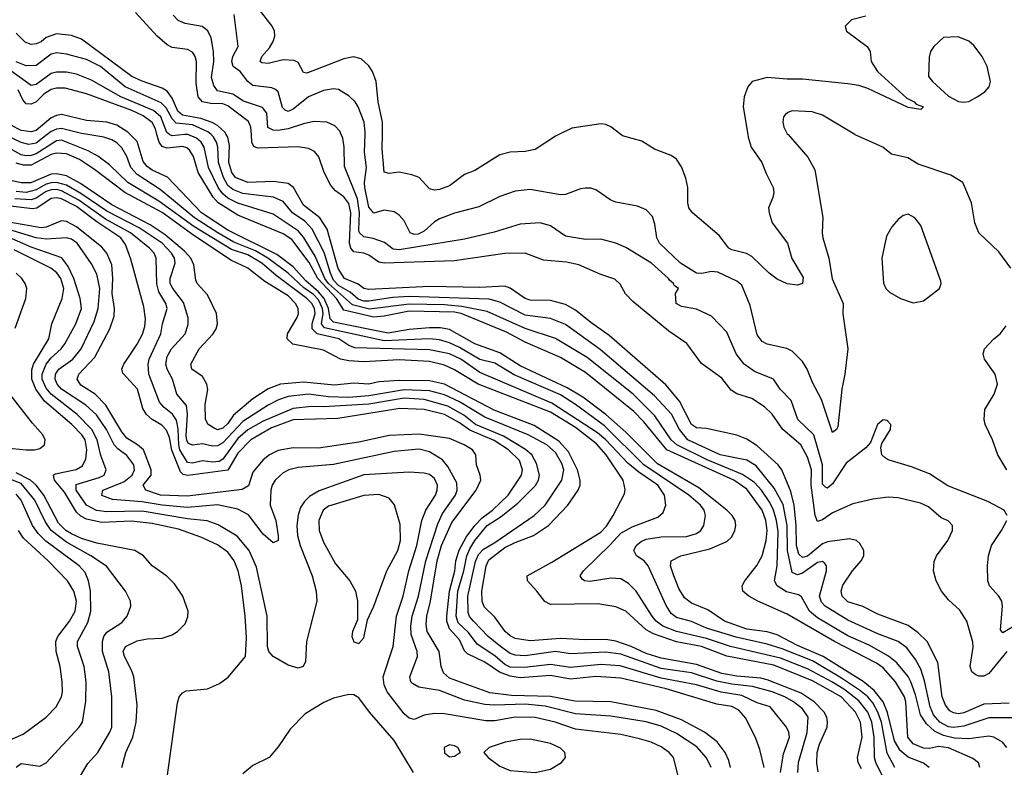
# Model space of a CAD drawing. Header units: inches. Extents: x 884549 to 1028252, y 526810 to 653624.
# Tile 499 of 656: x 954185 to 958091, y 587491 to 590456. Entities that reach past the tile are written whole.
import ezdxf

# ---------------------------------------------------------------- set-up
doc = ezdxf.new("R2010")
doc.units = ezdxf.units.IN
doc.header["$MEASUREMENT"] = 0
doc.layers.add('A9558', color=7, linetype='Continuous')
doc.layers.add('A9559', color=7, linetype='Continuous')

msp = doc.modelspace()

# ---------------------------------------------------------------- linework, layer by layer
at = {"layer": 'A9558', "color": 5}
for points, elevation in [([(954294, 590000), (954250, 589965.9), (954221.2, 589961.2), (954190, 589968.2), (954130, 589998.4), (954128.6, 590000)], 2440), ([(957656.2, 587490), (957626.5, 587546.5), (957604.1, 587670), (957589.8, 587709.8), (957570, 587746.1), (957550.1, 587770.1), (957516.1, 587796.1), (957444.7, 587844.7), (957330, 587912.5), (957210, 587960.2), (957150, 587978.9), (957027.4, 588007.4), (956910, 588043.1), (956850, 588069.6), (956790, 588084.5), (956770, 588101), (956750, 588133), (956677.5, 588290), (956662.4, 588310), (956631.6, 588330), (956621.5, 588350), (956630.5, 588370), (956650, 588386.9), (956670, 588396.2), (956730, 588404.8), (956830, 588405.9), (956870, 588417.7), (956886.5, 588430), (956898.9, 588450), (956905.9, 588490), (956900.1, 588510), (956885.2, 588530), (956839.3, 588570), (956660.9, 588690), (956504.4, 588844.4), (956389.6, 588929.6), (956330, 588967.4), (956146.9, 589046.9), (956070, 589093.8), (956010, 589107.9), (955930, 589156.2), (955890, 589174.2), (955850, 589185.8), (955810.6, 589190.6), (955630, 589182.8), (955393.6, 589233.6), (955381.7, 589250), (955388.3, 589290), (955385.9, 589310), (955370, 589345), (955350, 589366), (955312.3, 589392.3), (955250, 589451), (955168.7, 589510), (955119.6, 589539.6), (955034.1, 589574.1), (954970.1, 589610.1), (954877.8, 589670), (954741.9, 589781.9), (954650, 589841.2), (954625.3, 589870), (954610, 589912.7), (954590, 589947.8), (954570, 589967.7), (954550, 589979), (954518, 589990), (954454.9, 590000)], 2440), ([(957793.1, 587490), (957770, 587506.6), (957710, 587531.6), (957677.4, 587557.4), (957655.7, 587595.7), (957627.7, 587707.7), (957610.6, 587750), (957575.3, 587795.3), (957531.6, 587831.6), (957371.8, 587930), (957270, 587973.5), (957190, 588016), (957150, 588028.5), (957070, 588039), (956981.6, 588070), (956915.4, 588115.4), (956850, 588141.2), (956822.9, 588162.9), (956799.5, 588199.5), (956780.3, 588250), (956766.9, 588290), (956769.9, 588310.1), (956808.2, 588330), (956922.4, 588357.6), (956990, 588387), (957010, 588404.4), (957022.6, 588430), (957026.4, 588450), (957023.2, 588470), (957011.6, 588490), (956990.8, 588510), (956879, 588599), (956714.7, 588694.7), (956590, 588819.3), (956510, 588889.7), (956418.3, 588958.3), (956356.1, 588996.1), (956170, 589082.9), (956090, 589134), (955990.2, 589170.2), (955890, 589226.5), (955854.3, 589234.3), (955810, 589233.9), (955730, 589227), (955646.8, 589213.2), (955430, 589255.9), (955415.8, 589270), (955409.6, 589310), (955392.6, 589350), (955370, 589376.3), (955319.6, 589419.6), (955270, 589476.1), (955205, 589525), (955010, 589621.1), (954905.4, 589690), (954771.2, 589831.2), (954710, 589859.5), (954690, 589873.8), (954673.9, 589893.9), (954650, 589972.5), (954623.1, 590000)], 2420), ([(957994.5, 587490), (957988.5, 587508.5), (957966.2, 587526.2), (957870, 587567.5), (957830, 587572.8), (957794.4, 587565.6), (957770, 587566.3), (957730, 587583.8), (957709, 587611), (957700.1, 587750), (957694.5, 587770), (957658.9, 587830), (957610, 587885.9), (957584.1, 587904.1), (957417.7, 587990), (957230, 588098.7), (957112.6, 588150), (957077.3, 588170), (957053.7, 588190), (957050.6, 588210), (957061.6, 588230), (957109.2, 588290.8), (957130, 588329.1), (957145.9, 588390), (957149.9, 588429.9), (957144.6, 588470), (957130.4, 588510), (957070, 588594.4), (957017.7, 588630), (956752.6, 588750), (956661.1, 588861.1), (956621.7, 588901.7), (956430, 589056.9), (956330, 589115.6), (956190, 589176.8), (956116.3, 589216.3), (955935.6, 589290), (955910, 589296.4), (955730, 589300.2), (955630, 589280), (955590, 589276.4), (955470, 589303.8), (955441.1, 589350), (955368.1, 589430), (955332.6, 589492.6), (955263.7, 589583.7), (955230, 589606.3), (955050, 589680.9), (954972, 589730), (954952.2, 589752.2), (954892.3, 589850), (954873.5, 589913.5), (954858.5, 589938.5), (954847.8, 589947.8), (954830, 589953.4), (954770, 589946.7), (954750, 589952.6), (954737.9, 589970), (954729.2, 590000)], 2380), ([(954840.2, 590000), (954790, 589995.5), (954779.7, 589999.7), (954779.3, 590000)], 2360), ([(958100.6, 587570), (958084.2, 587590), (958050, 587610.8), (958030, 587614.8), (957950, 587604.1), (957893.8, 587606.2), (957850, 587617), (957813.8, 587633.8), (957783.1, 587663.1), (957758.3, 587698.3), (957738.6, 587778.6), (957720.6, 587830), (957710, 587850.9), (957665, 587905), (957631.3, 587931.3), (957555.3, 587975.3), (957470, 588012.2), (957350, 588083.3), (957318.3, 588110), (957287, 588167), (957274.5, 588174.5), (957226.7, 588186.7), (957189.8, 588210), (957178.7, 588230), (957190.5, 588290), (957193.5, 588426.5), (957187.1, 588470), (957175.7, 588510), (957160.6, 588540.6), (957127.5, 588590), (957100, 588620), (957052.5, 588652.5), (956912.3, 588710), (956791.9, 588770), (956769.1, 588790), (956705.2, 588885.2), (956618.2, 588970), (956435.9, 589115.9), (956310, 589191.4), (956190, 589231.2), (956039, 589299), (955938.3, 589318.3), (955870, 589325.1), (955730, 589328), (955572.6, 589307.4), (955505.5, 589325.5), (955409.6, 589410), (955395.4, 589430), (955357.4, 589517.4), (955310, 589593.8), (955290, 589617.8), (955190, 589684.8), (955050, 589728.1), (955010, 589748.6), (954990, 589765.4), (954972.6, 589790), (954933.4, 589870), (954916.6, 589950), (954904.2, 589970), (954886.2, 589986.2), (954852.1, 590000)], 2360), ([(958147.4, 587687.4), (958030, 587686.4), (957930, 587653.5), (957891.2, 587648.8), (957870, 587651.6), (957835, 587670), (957810, 587699.5), (957796.4, 587730), (957774.4, 587834.4), (957759.8, 587879.8), (957738.8, 587918.8), (957704, 587964), (957669.8, 587990), (957590, 588019.9), (957470, 588074.3), (957380.2, 588130), (957365.6, 588145.6), (957358.1, 588170), (957386.2, 588270), (957385.3, 588290), (957379.3, 588299.3), (957370, 588306.8), (957350, 588302.9), (957290, 588260.8), (957270, 588254.4), (957250, 588263.7), (957230.7, 588350), (957229.6, 588450), (957213.2, 588533.2), (957177.9, 588597.9), (957106.5, 588686.5), (957069.3, 588709.3), (956963.5, 588730), (956835.2, 588790), (956802, 588830), (956770.8, 588890.8), (956703.7, 588963.7), (956487.6, 589147.6), (956350, 589247.1), (956290, 589270.6), (956190, 589283.7), (956090, 589335.1), (956047.8, 589347.8), (955730, 589358.1), (955665.6, 589354.4), (955570, 589339.6), (955550, 589340), (955527.5, 589347.5), (955495.7, 589375.7), (955450, 589402), (955430, 589423.3), (955417.1, 589450), (955392.7, 589532.7), (955344.9, 589624.9), (955316.1, 589656.1), (955267.1, 589690), (955230, 589734.8), (955191.8, 589751.8), (955070, 589767), (955030, 589782.1), (955010, 589798.6), (954993, 589830), (954973.2, 589890), (954971.1, 589950), (954965.9, 589970), (954952.6, 589992.6), (954944.2, 590000)], 2340), ([(958110, 587745.3), (958010, 587741.1), (957930, 587706.6), (957910, 587702.9), (957890, 587706.2), (957875.4, 587715.4), (957857.4, 587737.4), (957844.8, 587770), (957826.8, 587906.8), (957785.6, 587990), (957750, 588024), (957710, 588052.6), (957590, 588098.8), (957530, 588128.6), (957470, 588147.7), (957447.2, 588170), (957443.7, 588190), (957450, 588212.9), (957489.4, 588270.6), (957523.6, 588310), (957533.6, 588330), (957533.9, 588350), (957518.2, 588378.2), (957505.3, 588390), (957477.4, 588397.4), (957390, 588384.6), (957370, 588376.8), (957310, 588328.7), (957290, 588323), (957275.5, 588335.5), (957266.9, 588370), (957265.6, 588450), (957257.9, 588530), (957244.4, 588584.4), (957208.4, 588670), (957194.1, 588690), (957110, 588765.6), (957070, 588792.4), (957030, 588808.6), (956910, 588835), (956870, 588837.3), (956850, 588849.9), (956802.3, 588942.3), (956748.2, 589008.2), (956523.4, 589203.4), (956450, 589255), (956390, 589304.1), (956350, 589326.3), (956290, 589342), (956210, 589344), (956190, 589349.5), (956130.5, 589390.5), (956110, 589398.3), (956010, 589393.1), (955810, 589397.5), (955570, 589386.2), (955550, 589389.2), (955527.2, 589407.2), (955473.5, 589430), (955448.5, 589468.5), (955404.4, 589624.4), (955376, 589670), (955310, 589720.5), (955271.5, 589790), (955250, 589805.6), (955190, 589814.6), (955090, 589810.5), (955041.3, 589830), (955026.3, 589850), (955014.4, 589890), (955016.5, 589956.5), (955010.2, 589990), (955004.2, 590000)], 2320), ([(958101.4, 587950), (958030, 587862.5), (958010, 587852.4), (957990, 587852), (957977.6, 587857.6), (957962, 587870), (957955.1, 587890), (957967.6, 587967.6), (957966.8, 587986.8), (957942.8, 588070), (957914.5, 588114.5), (957870, 588155.1), (957842.2, 588190), (957821.4, 588230), (957809.7, 588270), (957813, 588307), (957821.7, 588330), (957867.3, 588390), (957885.7, 588430), (957886, 588450), (957868.7, 588468.7), (957840.6, 588480.6), (957790, 588523.2), (957758.7, 588538.7), (957670, 588559), (957630, 588562.2), (957570, 588554.2), (957490, 588536), (957410, 588499.9), (957370, 588471.9), (957350, 588465.7), (957340.9, 588490), (957324.6, 588610), (957326.2, 588670), (957310, 588720.2), (957284.2, 588770), (957212.8, 588830), (957170, 588891.6), (957140.2, 588920.2), (957090, 588952.8), (957030, 588972.5), (957007, 588987), (956970, 589034.5), (956890, 589092.3), (956831.5, 589171.5), (956760.2, 589220.2), (956617.5, 589337.5), (956588.8, 589368.8), (956567.1, 589407.1), (956546.4, 589426.4), (956490, 589445.3), (956403.5, 589483.5), (956353.8, 589493.8), (956262.2, 589502.2), (956190, 589530.4), (956110, 589528.5), (955910, 589499.5), (955630, 589490), (955610, 589494.1), (955570, 589521.3), (955550, 589529.6), (955510, 589535.1), (955498.2, 589550), (955492.8, 589570), (955498.6, 589690), (955490, 589726.9), (955470, 589752.7), (955437.6, 589777.6), (955418.6, 589798.6), (955393, 589850), (955371.5, 589911.5), (955353.6, 589933.6), (955330, 589944.9), (955290, 589951.3), (955130, 589946.4), (955113.4, 589953.4), (955105.3, 589970), (955103.7, 590000)], 2280), ([(958102.9, 588490), (958090.8, 588510), (958025.2, 588545.2), (957866.7, 588606.7), (957794.2, 588654.2), (957722.5, 588682.5), (957629.8, 588709.8), (957618.2, 588718.2), (957605.1, 588730), (957601.6, 588758.4), (957605.4, 588774.6), (957639.3, 588830), (957641.2, 588850), (957626.6, 588866.6), (957610, 588869.5), (957587.7, 588850), (957560.9, 588779.1), (957542.2, 588757.8), (957463.5, 588696.5), (957410, 588615.6), (957390, 588597.5), (957382.1, 588602.1), (957370, 588614), (957369.5, 588690), (957334.9, 588810), (957272.5, 588870), (957245, 588945), (957202.2, 588990), (957175.5, 589030), (957099.9, 589059.9), (957059, 589090), (957027.9, 589130), (956990, 589216.9), (956930, 589279.8), (956870, 589307.3), (956810, 589318), (956788.7, 589330), (956786, 589370), (956798, 589390), (956781.2, 589401.2), (956779, 589410), (956762.5, 589422.5), (956759.3, 589430), (956691.1, 589490), (956590, 589552.2), (956550, 589569.1), (956490, 589585.4), (956430, 589584.1), (956350, 589597.6), (956290, 589638.7), (956250, 589649.9), (956170, 589644.7), (956067.2, 589612.8), (955950, 589584.9), (955690, 589542.6), (955666.3, 589546.3), (955631.6, 589571.6), (955587.4, 589587.4), (955550, 589594.1), (955532.6, 589610), (955530, 589621.6), (955532.3, 589690), (955525, 589745), (955473.8, 589873.8), (955472.2, 589950), (955466.2, 589986.2), (955460.4, 590000)], 2260), ([(957233.2, 590000), (957311.7, 589910), (957340, 589860), (957371.7, 589671.7), (957367.9, 589610), (957371, 589590), (957395, 589510), (957408, 589428), (957452.4, 589330), (957450.6, 589289.4), (957470.5, 589150), (957458.9, 589050), (957445.9, 588990), (957430, 588841.2), (957424.9, 588830), (957410, 588819.1), (957365.2, 588950), (957330, 589017.3), (957308.6, 589070), (957290, 589099.8), (957250, 589141.4), (957228.7, 589151.3), (957150, 589168.7), (957130, 589179.8), (957110, 589206.3), (957082.8, 589322.8), (957050, 589402.3), (957030, 589419), (956954.6, 589454.6), (956930, 589456.9), (956890.8, 589449.2), (956870, 589449.9), (956806.9, 589490), (956722.9, 589570), (956712.8, 589590), (956705.2, 589645.2), (956694.9, 589674.9), (956670, 589702.3), (956636, 589716), (956550, 589731.6), (956530, 589740.3), (956470, 589780.9), (956450, 589787.6), (956430, 589787.8), (956410, 589785), (956350, 589762.6), (956330, 589761), (956210, 589782.4), (956150, 589775.4), (956090, 589755.2), (956006, 589714), (955910, 589688.1), (955850, 589666.2), (955830, 589654.6), (955790, 589617.7), (955765.1, 589605.1), (955750, 589603.4), (955733.7, 589610), (955710, 589658.5), (955690, 589680.2), (955670, 589693.4), (955630, 589699.9), (955590, 589688.5), (955570, 589712.3), (955554, 589790), (955552.1, 589810), (955559.9, 589870), (955552.9, 589930), (955555, 590000)], 2240), ([(956323, 590000), (956310, 589993.7), (956230, 589941), (956190, 589933.5), (956130, 589930.6), (956090, 589919.8), (955990, 589857.3), (955950, 589842.3), (955890, 589797.5), (955850, 589782.6), (955830, 589779.4), (955810, 589785.4), (955770, 589829.7), (955740.8, 589840.8), (955690, 589850.8), (955650, 589846.3), (955631, 589851), (955623.2, 589943.2), (955623.9, 590000)], 2220), ([(957072.9, 590000), (957074.4, 589990), (957086.7, 589950), (957129.6, 589890), (957145.8, 589845.8), (957174.2, 589790), (957176.3, 589770), (957172.3, 589750), (957155.2, 589710), (957157.6, 589690), (957169.5, 589649.5), (957231.3, 589570), (957248.5, 589508.5), (957292.7, 589432.7), (957290.1, 589410), (957270, 589402.9), (957230, 589408.8), (957190, 589426.2), (957158.2, 589450), (957090, 589516.8), (957068.6, 589528.6), (957010, 589543.1), (956998.3, 589550), (956959.8, 589599.8), (956854, 589690), (956839.9, 589710), (956835.2, 589730), (956834.9, 589790), (956827.1, 589827.1), (956810, 589872.6), (956790, 589902.2), (956770, 589916.8), (956702.8, 589942.8), (956653.5, 589973.5), (956575.7, 589995.7), (956570.1, 590000)], 2220), ([(958117.7, 589470), (958070, 589534.7), (957990.7, 589610.7), (957974.2, 589650), (957960.8, 589730), (957927, 589810), (957879.1, 589839.1), (957750, 589882.4), (957708.5, 589908.5), (957643, 589923), (957609.8, 589949.8), (957499.1, 589999.1), (957497.7, 590000)], 2240), ([(957610.4, 587450), (957580.9, 587510), (957575.5, 587530), (957574.9, 587610), (957566.1, 587670), (957549.7, 587710), (957514.1, 587754.1), (957458.3, 587798.3), (957410, 587828.2), (957310, 587881.6), (957203.4, 587923.4), (957004.2, 587970), (956910, 588002.2), (956790, 588029.3), (956736.7, 588050), (956709.5, 588070), (956693.9, 588090), (956630, 588189.9), (956599.9, 588219.9), (956570, 588238.2), (956530, 588240.4), (956447.4, 588227.4), (956425.1, 588230), (956416.6, 588236.6), (956408.7, 588250), (956422, 588270), (956527.5, 588372.5), (956570, 588419.9), (956615.2, 588444.8), (956717, 588483), (956738, 588502), (956748.5, 588530), (956743, 588570), (956715.9, 588610), (956641, 588661), (956597, 588697), (956510, 588789.2), (956477.5, 588817.5), (956295.6, 588935.6), (956010, 589057.2), (955935, 589110), (955890, 589130.6), (955810, 589146.3), (955514.6, 589154.6), (955490, 589164.2), (955450.5, 589190.5), (955364.5, 589210), (955344.6, 589230), (955345.1, 589250), (955356.9, 589290), (955354.3, 589310), (955344.2, 589330), (955323.8, 589350), (955201.5, 589441.5), (955145.8, 589490), (955090, 589522.6), (955024.7, 589544.7), (954875.1, 589635.1), (954736.7, 589736.7), (954613.6, 589810), (954540.4, 589880.4), (954494.2, 589914.2), (954455.7, 589935.7), (954350, 589977.4), (954330, 589975.6), (954250, 589924.2), (954230, 589916.9), (954210, 589915.5), (954190, 589920.4), (954106.5, 589966.5)], 2460), ([(957524.6, 587484.6), (957511, 587510), (957509.2, 587530), (957527.4, 587610), (957521, 587670), (957500.6, 587710), (957444.1, 587770), (957330, 587834.1), (957176.2, 587896.2), (956990, 587931.4), (956890.1, 587969.9), (956790, 587987.8), (956699.5, 588019.5), (956670, 588035.9), (956590, 588109.5), (956550, 588127.8), (956478.7, 588138.7), (956290, 588136.8), (956268, 588148), (956237, 588190), (956199, 588230), (956198.4, 588250), (956296.1, 588303.9), (956490, 588423.3), (956512.2, 588447.8), (956539.1, 588490), (956584, 588576), (956587, 588593), (956579.5, 588630), (956512.1, 588730), (956473.4, 588773.4), (956390, 588837.8), (956290, 588899.9), (956004.1, 589010), (955910, 589067.2), (955870, 589085.9), (955810, 589100.6), (955690, 589107.3), (955550, 589099), (955490, 589102.7), (955456.8, 589110), (955390, 589144.5), (955268.3, 589168.3), (955245.9, 589190), (955246.9, 589210), (955285.4, 589274.6), (955290.9, 589290), (955289.9, 589310), (955279.3, 589330), (955250, 589360.3), (955157.2, 589417.2), (955089.1, 589470), (955022.7, 589502.7), (954866.6, 589606.6), (954750, 589691.3), (954602.1, 589770), (954481.5, 589861.5), (954421.4, 589901.4), (954370, 589923.2), (954330, 589926.4), (954310, 589921), (954230, 589879.2), (954199.3, 589879.3), (954170, 589887.4)], 2480), ([(957352.4, 587472.4), (957347.5, 587507.5), (957349.3, 587550), (957358, 587582), (957388, 587650), (957389.9, 587670), (957387.2, 587690), (957376.2, 587710), (957337, 587750), (957285.5, 587785.5), (957150, 587838.3), (957124.9, 587844.9), (957030, 587852.6), (956970, 587863.1), (956870, 587898.6), (956730, 587924), (956670, 587942.4), (956610, 587970), (956550, 587991), (956510, 587997.1), (956430, 587996.2), (956330, 588001.7), (956210, 587992.2), (956150, 588001.3), (956130, 588011.8), (956110.4, 588030), (956070, 588086.7), (956027, 588127), (956019.2, 588150), (956017.7, 588190), (956034.9, 588290), (956046.4, 588313.6), (956110, 588363), (956150, 588383), (956223, 588410), (956283.2, 588450), (956358.9, 588530), (956399.9, 588590), (956407.7, 588610), (956408.7, 588630), (956397.4, 588670), (956362.3, 588742.3), (956323.9, 588783.9), (956226.2, 588846.2), (956066.8, 588906.8), (955870, 589010.5), (955810, 589023.2), (955690, 589025), (955610, 589019.2), (955570, 589010.6), (955510, 589014.2), (955433.6, 589006.4), (955310, 589018.3), (955219, 589010), (955170, 588992), (955110, 588951.7), (955033.3, 588886.7), (955010, 588854.4), (954990, 588835.5), (954970, 588829.6), (954956, 588836), (954932.7, 588850), (954921.9, 588870), (954919.9, 588930), (954930.7, 588989.3), (954927.5, 589010), (954910, 589040.8), (954867.2, 589070), (954863.7, 589090), (954896.6, 589150), (954951.3, 589208.7), (954964.3, 589230), (954969.4, 589250), (954965.8, 589290), (954930, 589364.3), (954889.2, 589410), (954882.8, 589422.8), (954876.1, 589483.9), (954863.9, 589510), (954838.2, 589538.2), (954762.1, 589602.1), (954702.2, 589642.2), (954550, 589721.6), (954426.4, 589806.4), (954370, 589836.7), (954330, 589844.6), (954310, 589843.7), (954229.1, 589809.1), (954190, 589808.7), (954150, 589818.3)], 2520), ([(957272.2, 587470), (957275, 587510), (957309.5, 587629.5), (957313.3, 587690), (957290, 587722.5), (957254.8, 587750), (957220.9, 587770), (957170.5, 587790), (957091.9, 587811.9), (957010, 587820.8), (956950, 587833.1), (956850, 587865.7), (956730, 587883), (956570, 587940), (956510, 587946.8), (956370, 587941.2), (956310, 587949.7), (956190, 587933.5), (956150, 587935.5), (956130, 587942.8), (956091.7, 587970), (956043.8, 588010), (955985.2, 588070), (955969, 588089), (955964.3, 588104.3), (955962.8, 588170), (955993.5, 588306.5), (956005.4, 588334.6), (956024.5, 588355.5), (956070, 588381.8), (956225.3, 588490), (956270, 588530.2), (956336.2, 588630), (956342.9, 588670), (956336.2, 588696.2), (956310, 588738.9), (956275.8, 588770), (956202.4, 588810), (956030, 588879.2), (955930, 588940.4), (955870, 588967.7), (955810, 588983.2), (955710, 588987.4), (955570, 588964), (955490, 588957.2), (955410, 588960.5), (955330, 588970), (955250, 588961.6), (955211.9, 588948.1), (955170, 588926.4), (955070, 588862.1), (954990, 588778.2), (954970, 588766.1), (954950, 588764.4), (954910, 588773.1), (954870, 588768), (954854.6, 588774.6), (954847.1, 588787.1), (954845.6, 588805.6), (954850.8, 588890.8), (954846.2, 588926.2), (954808.3, 588970), (954790.3, 589030), (954769.5, 589070), (954764.6, 589090), (954770, 589119.7), (954787, 589150), (954841, 589210), (954853.1, 589246.9), (954853.1, 589273.1), (954834.7, 589334.7), (954791.7, 589390), (954781.8, 589410), (954781.8, 589430), (954801.2, 589490), (954798.7, 589510), (954787.1, 589530), (954749.6, 589570), (954657.9, 589630), (954530, 589696.3), (954427, 589767), (954370, 589799.4), (954330, 589809.6), (954310, 589809.2), (954290, 589803.5), (954250, 589780.6), (954210, 589770.6), (954170, 589774.5)], 2540), ([(957137.9, 587490), (957121.3, 587561.3), (957105.2, 587605.2), (957065.3, 587685.3), (957037.2, 587717.2), (957010, 587731.9), (956950, 587740.7), (956750, 587802.3), (956570, 587844.3), (956470.9, 587850.9), (956370, 587840.8), (956290, 587854.8), (956170, 587845.7), (956130, 587851.7), (956088.1, 587868.1), (956030, 587907.6), (955961.2, 587941.2), (955950, 587953.2), (955930, 587996.2), (955890, 588040.4), (955879, 588070), (955878.8, 588090), (955890, 588190), (955911, 588270), (955914.8, 588310), (955928.5, 588351.5), (955956, 588404), (955990, 588450.1), (956019.7, 588480.3), (956060.7, 588510), (956122.2, 588570), (956175.8, 588650), (956179.2, 588670), (956167.9, 588707.9), (956123.9, 588750), (956067, 588787), (955970, 588827.8), (955930, 588857.6), (955870, 588889.7), (955790, 588909.7), (955693.4, 588913.4), (955446.5, 588873.5), (955270, 588869), (955183.3, 588836.7), (955101.7, 588790), (955050, 588736.5), (955010.4, 588669.6), (954851.5, 588648.5), (954832.6, 588652.6), (954822.2, 588662.2), (954788.8, 588748.8), (954778.7, 588798.7), (954767.3, 588827.3), (954748.1, 588848.1), (954710.2, 588870.2), (954687, 588890), (954673.7, 588913.7), (954651.3, 588990), (954594, 589054), (954590.4, 589070), (954597.7, 589090), (954651.1, 589168.9), (954671.6, 589208.4), (954681, 589239), (954684, 589270), (954676.8, 589316.8), (954625.4, 589505.4), (954604, 589564), (954585.4, 589590), (954490, 589653.5), (954410, 589715.3), (954350, 589744.8), (954330, 589749.6), (954310, 589747.1), (954252.1, 589707.9), (954234.9, 589705.1), (954137.5, 589717.5)], 2580), ([(957202.7, 587470), (957215.6, 587544.4), (957238.8, 587610), (957235.8, 587630), (957227, 587650), (957162.8, 587730), (957110, 587746.9), (957050, 587776.1), (956968.2, 587788.2), (956870, 587818.4), (956730, 587844.7), (956566.6, 587893.4), (956490, 587898.9), (956370, 587886.3), (956290, 587898.8), (956187.1, 587887.1), (956130, 587888.4), (956110, 587898.1), (956070, 587932.6), (955999.6, 587979.6), (955964.9, 588024.9), (955924.4, 588064.4), (955916.5, 588090), (955923.2, 588190), (955946.9, 588270), (955958.1, 588330), (955970, 588357.3), (955990, 588389.7), (956039.2, 588450), (956094.4, 588485.6), (956161.6, 588538.4), (956231.2, 588608.8), (956243.5, 588630), (956246.5, 588650), (956235.6, 588695.6), (956216.2, 588730), (956191.2, 588751.2), (956104.5, 588804.5), (955993.5, 588850), (955947, 588887), (955883, 588923), (955790, 588949.2), (955710, 588954.2), (955570, 588930.7), (955390, 588920.8), (955342, 588922), (955270, 588913.3), (955150, 588863.1), (955090, 588829.5), (955050, 588794.4), (954990, 588713.3), (954975.8, 588704.2), (954950, 588701.4), (954910, 588705.6), (954870, 588697.6), (954850, 588699.9), (954819.9, 588750), (954815.3, 588770), (954813.8, 588833.8), (954806.9, 588866.9), (954791.4, 588891.4), (954757.3, 588917.3), (954739.4, 588939.4), (954697, 589050), (954694.1, 589090), (954698.5, 589110), (954744.9, 589210), (954751.2, 589250), (954769.3, 589310), (954764.4, 589330), (954737.1, 589377.1), (954728.3, 589408.3), (954725.9, 589510), (954718.6, 589530), (954699.9, 589550), (954624.2, 589610), (954525.2, 589665.2), (954419.4, 589739.4), (954350, 589777), (954330, 589782.5), (954310, 589781.6), (954290, 589774.1), (954250, 589748.4), (954230, 589741.9), (954165.1, 589745.1)], 2560), ([(956928.4, 587490), (956910, 587528.5), (956871.8, 587571.8), (956790, 587624.6), (956730, 587653.5), (956670, 587671.7), (956530, 587693.9), (956390, 587703.5), (956270, 587733.4), (956190, 587741), (956070, 587737.4), (956030, 587740.3), (955950, 587756.5), (955850, 587795.6), (955768.5, 587808.5), (955743.1, 587823.1), (955736.8, 587830), (955732.4, 587850), (955762.9, 587930), (955761.3, 587950), (955737.8, 588017.8), (955736.3, 588050), (955741.5, 588090), (955766.5, 588170), (955796.3, 588310), (955843.4, 588456.6), (955862.4, 588497.6), (955913.1, 588570), (955919.9, 588590), (955919.2, 588619.2), (955883.9, 588683.9), (955861.8, 588710), (955810, 588742), (955770, 588752.3), (955670, 588743.1), (955430, 588692), (955290, 588680.4), (955252, 588670), (955230, 588658.3), (955198.6, 588630), (955186.4, 588610), (955181, 588590), (955178.5, 588530), (955200.9, 588470), (955210.6, 588409.4), (955210, 588389.8), (955190, 588381.3), (955150, 588415.9), (955092, 588492), (955050, 588514.5), (954970, 588531.4), (954850, 588520.8), (954750, 588530.2), (954670, 588544.3), (954552.3, 588552.3), (954510, 588568.4), (954514.6, 588590), (954597.2, 588622.8), (954631.1, 588648.9), (954639.9, 588670), (954637.1, 588690), (954610, 588726.8), (954573.5, 588753.5), (954559.2, 588770), (954528.5, 588830), (954489.1, 588889.1), (954447, 588927), (954350.8, 588990), (954332.7, 589010), (954324.9, 589030), (954327, 589050), (954339.3, 589070), (954395.8, 589110), (954429, 589150), (954480.6, 589259.4), (954496.3, 589310), (954502.2, 589390), (954490, 589446), (954470, 589488.1), (954412, 589570), (954390, 589585), (954370, 589590.9), (954290, 589584.8), (954250, 589591), (954005.3, 589665.3)], 2640), ([(957005.3, 587490), (956998.4, 587518.4), (956983.6, 587550), (956951.5, 587591.5), (956902, 587630), (956810, 587679.2), (956710, 587715.9), (956530.1, 587749.9), (956386.7, 587753.3), (956290, 587771.3), (956136.1, 587776.1), (956050, 587786.6), (955890, 587844.4), (955865.4, 587865.4), (955857, 587890), (955849, 587950), (955801.8, 588030), (955797.2, 588057.2), (955799.3, 588090), (955814.4, 588150), (955841.2, 588310), (955858.3, 588370), (955898.6, 588461.4), (955995.4, 588590), (956013.8, 588630), (956011.4, 588650), (955996.5, 588690), (955994.1, 588730), (955980.7, 588750), (955948.5, 588770), (955890, 588794.3), (955770, 588812.5), (955650, 588806.1), (955530, 588780.1), (955370, 588756.7), (955270, 588757.6), (955210, 588747), (955175.1, 588730), (955150, 588709.9), (955110, 588661.5), (955092.6, 588607.4), (955067.6, 588592.4), (954850, 588565.5), (954743.1, 588570), (954685.2, 588590), (954675, 588610), (954705.9, 588650), (954706.7, 588670), (954675.1, 588750), (954652.4, 588770), (954610, 588796.1), (954590, 588821.6), (954526.4, 588926.4), (954483.6, 588970), (954426.8, 589006.8), (954413.1, 589030), (954419.1, 589050), (954482.8, 589117.2), (954541.9, 589230), (954559.9, 589280.1), (954561.3, 589310), (954551.2, 589370), (954554.7, 589430), (954550, 589484.2), (954530.2, 589530), (954510, 589553), (954410, 589634.4), (954370, 589655.7), (954350, 589657.9), (954290, 589632.7), (954269.2, 589630.8), (954150, 589651.8)], 2620), ([(956797, 587457), (956778.7, 587530), (956761.4, 587550), (956730, 587571.6), (956690, 587589.9), (956643.6, 587603.6), (956570, 587621.5), (956390, 587642.1), (956308.6, 587670), (956230, 587688.4), (956150, 587689.9), (956070, 587675.5), (956034.6, 587674.6), (955870, 587702.6), (955830, 587704.2), (955790, 587697), (955750, 587680.3), (955730, 587685.5), (955710, 587702.9), (955642.2, 587790), (955630, 587818), (955627.3, 587850), (955666.1, 587970), (955679.9, 588090), (955705.4, 588170), (955728.5, 588270), (955760.7, 588370), (955779.5, 588470), (955795.4, 588510), (955833.9, 588570), (955841.5, 588590), (955842.3, 588610), (955830, 588636.5), (955810, 588651.9), (955790, 588657.5), (955730, 588661.6), (955550, 588650.3), (955373, 588587), (955334.7, 588565.3), (955314.4, 588545.6), (955299.1, 588520.9), (955289, 588491), (955284.5, 588450), (955286.4, 588410), (955297.4, 588370), (955345.6, 588250), (955360.9, 588190), (955364, 588150), (955322.9, 587990), (955318.2, 587910), (955309.4, 587890.6), (955290, 587883.8), (955250, 587896.4), (955189.7, 587929.7), (955172.9, 587950), (955168, 587968), (955165.9, 588090), (955124, 588284), (955094.8, 588350), (955047.2, 588407.2), (954972.3, 588452.3), (954928.2, 588468.2), (954850, 588476.7), (954670, 588506.5), (954530, 588503.6), (954489.8, 588509.8), (954450, 588530.7), (954408.4, 588590), (954408.2, 588611.8), (954500.1, 588639.9), (954519.9, 588650), (954527.9, 588670), (954507.1, 588727.1), (954491.8, 588790), (954470.6, 588830.6), (954412.8, 588890), (954310, 588971.3), (954290, 588994.4), (954274.2, 589030), (954273.8, 589050), (954289.2, 589090), (954310, 589115.1), (954349.5, 589150), (954363.7, 589170), (954406.9, 589250), (954429.3, 589310), (954424.9, 589350), (954399.3, 589430), (954377.3, 589477.3), (954351.6, 589511.6), (954230, 589553.1), (954121.1, 589601.1)], 2660), ([(954769.8, 587450.2), (954810, 587746.8), (954817, 587770), (954830, 587786.8), (954845.6, 587794.4), (954930, 587802.2), (954976.9, 587823.1), (955011.3, 587848.7), (955081.1, 587930), (955084, 588004), (955079.6, 588090), (955065.1, 588210), (955050.7, 588270), (955035.9, 588310), (955010, 588344.4), (954970, 588373.7), (954903.4, 588403.4), (954814.9, 588434.9), (954710, 588458.3), (954627.1, 588467.1), (954510, 588461.6), (954450, 588474.3), (954426.5, 588486.5), (954410, 588502.7), (954362.3, 588582.3), (954322.9, 588630), (954318.7, 588650), (954324.7, 588655.3), (954408.4, 588671.6), (954433.6, 588686.4), (954446.3, 588713.7), (954450.9, 588750), (954443.9, 588790), (954431.6, 588810), (954391, 588851), (954282.9, 588942.9), (954248.6, 588990), (954233, 589030), (954232.9, 589067.1), (954239.6, 589090), (954299.9, 589190), (954312.5, 589250), (954353.6, 589350), (954359.4, 589390), (954347.3, 589430), (954331.4, 589451.4), (954307.7, 589470), (954162.9, 589542.9)], 2680), ([(954167, 589233), (954209.5, 589350), (954212.3, 589390), (954205.9, 589410), (954192.4, 589430), (954170, 589451.1)], 2720), ([(958101.6, 588670), (958065.1, 588730), (958044.5, 588790), (958015.6, 588850), (958011.5, 588870), (958013.6, 588910), (958051.2, 588970), (958064, 589010), (958054.3, 589050), (958012.3, 589110), (958007.3, 589130), (958012.3, 589150), (958050, 589190.5), (958075.1, 589210), (958098.9, 589241.1)], 2240), ([(954130, 588758.4), (954210, 588749.3), (954242.7, 588750), (954264.3, 588755.7), (954283.4, 588770), (954286.1, 588790), (954275.7, 588810), (954235, 588855), (954145.4, 588970)], 2720), ([(954590.3, 587490), (954605.6, 587550), (954633.7, 587610), (954646.4, 587670), (954650, 587739), (954636.8, 587850), (954630, 587873), (954600.4, 587930), (954595.3, 587950), (954604, 587970), (954650, 587992.5), (954690, 588000.1), (954750, 588003.3), (954790, 588016.8), (954811, 588030), (954840.6, 588059.4), (954852.2, 588087.8), (954852.4, 588110), (954831.7, 588170), (954798.7, 588218.7), (954768.6, 588248.6), (954709.8, 588290), (954675.3, 588330), (954642, 588350), (954490, 588379.2), (954430, 588397.6), (954390, 588416.3), (954367.8, 588430), (954339, 588459), (954280.1, 588570), (954250.2, 588610), (954227.4, 588630), (954170, 588658.7)], 2720), ([(954409.9, 587430), (954454.4, 587505.6), (954494.2, 587550), (954542.8, 587630), (954549.9, 587650.1), (954549.9, 587769.9), (954537.6, 587870), (954513.7, 587950), (954512.9, 587990), (954518.7, 588010), (954530, 588026.5), (954590, 588064.8), (954610.6, 588090), (954624.9, 588130), (954624.3, 588150), (954604.9, 588190), (954529.1, 588289.1), (954466.6, 588330), (954370, 588383.1), (954309.8, 588429.8), (954285.5, 588465.5), (954244.7, 588550), (954190, 588617), (954150, 588632.2)], 2740), ([(954170, 587491.7), (954190, 587505.3), (954264.5, 587495.5), (954290, 587508.1), (954420.7, 587650), (954433.7, 587670), (954447.3, 587752.7), (954448.7, 587830), (954439.9, 587890), (954413.5, 587970), (954414.4, 587990), (954454.7, 588065.3), (954466.2, 588110), (954465.2, 588190), (954457.8, 588230), (954443.7, 588263.7), (954420.1, 588290), (954288.2, 588388.2), (954257.9, 588417.9), (954235.6, 588450), (954190.5, 588550), (954170, 588574.1)], 2760), ([(958130, 588050.4), (958084.7, 588024.7), (958076.4, 588036.4), (958083.5, 588130), (958080.8, 588150), (958069.8, 588169.8), (958032.3, 588210), (958026.2, 588230), (958024.1, 588290), (958028, 588330), (958039.8, 588370), (958080.6, 588430), (958101, 588470)], 2260), ([(954128, 587592), (954197.7, 587622.3), (954290, 587689.5), (954329.3, 587730), (954351, 587770), (954354.8, 587790), (954352.8, 587830), (954345, 587890), (954329, 587950), (954328.4, 587990), (954335.6, 588010), (954381.8, 588070), (954405.1, 588110), (954409.9, 588150), (954398.7, 588190), (954374.8, 588230), (954296.9, 588310), (954199.7, 588399.7), (954179.3, 588430)], 2780), ([(955747.3, 587470), (955670, 587597.4), (955572.7, 587710), (955530, 587766.2), (955510, 587778), (955490, 587779.8), (955430, 587765.4), (955391.6, 587748.4), (955317.4, 587702.6), (955257.8, 587642.2), (955210, 587571.8), (955175, 587530), (955110, 587497.4), (955070, 587465.4)], 2680)]:
    msp.add_lwpolyline(points, dxfattribs=dict(at, elevation=elevation))
for points, elevation in [([(957710, 589684.2), (957690, 589679.3), (957670, 589662.8), (957645.4, 589634.6), (957623.2, 589596.8), (957605.7, 589510), (957611.5, 589411.5), (957621.6, 589390), (957635.4, 589375.4), (957678.8, 589350), (957730, 589332.9), (957770, 589341.1), (957834, 589390), (957840.7, 589410), (957839.1, 589419.1), (957760, 589640), (957736.3, 589670)], 2260), ([(955610, 588572.2), (955550, 588569.4), (955410, 588526.3), (955388.1, 588510), (955371.3, 588470), (955373.3, 588430), (955390, 588383.6), (955437.8, 588297.8), (955494.2, 588230), (955516.5, 588190), (955524.4, 588150), (955524.5, 588075.5), (955505.2, 588030), (955502.3, 588010), (955510, 587988.4), (955530, 587982.4), (955550, 588003.8), (955564.2, 588075.8), (955590, 588130.5), (955641.8, 588270), (955684.8, 588350), (955696, 588390), (955693.8, 588453.8), (955671.1, 588531.1), (955650, 588558.4)], 2680), ([(956210, 587602), (956170, 587601.5), (956110.6, 587590), (956046.8, 587570), (956026, 587550), (956043, 587530), (956090, 587494.9), (956130, 587478.2), (956230, 587470.1), (956290, 587483.5), (956334.3, 587510), (956349.7, 587530), (956347.1, 587550), (956330, 587567.1), (956290, 587584.9)], 2680), ([(955890, 587580.5), (955868.9, 587570), (955870, 587548), (955890, 587533), (955910, 587535.5), (955930, 587547.7), (955933.2, 587550), (955922.7, 587570), (955910, 587575.4)], 2680)]:
    msp.add_lwpolyline(points, close=True, dxfattribs=dict(at, elevation=elevation))
at = {"layer": 'A9559', "color": 5}
for points, elevation in [([(955623.9, 590000), (955624.6, 590050), (955607.1, 590130), (955598.8, 590210), (955584.5, 590250), (955570, 590272.7), (955539.9, 590300.1), (955508.6, 590308.6), (955470, 590300.6), (955324.3, 590244.3), (955310, 590246.2), (955290, 590286.6), (955274.1, 590294.1), (955230, 590296.2), (955170, 590281.6), (955144.8, 590284.8), (955139.3, 590290), (955144.7, 590310), (955176.2, 590343.8), (955190.6, 590369.4), (955196.4, 590390), (955195.8, 590410), (955186.3, 590430), (955126.1, 590506.1)], 2220), ([(955103.7, 590000), (955102.2, 590030), (955091.9, 590051.9), (955010, 590113.9), (954990, 590121.5), (954943, 590123), (954910, 590129.8), (954892.3, 590150), (954884.2, 590204.2), (954885.9, 590290), (954880.9, 590310), (954870, 590327.5), (954850, 590337.2), (954790, 590346), (954770, 590355.8), (954730.4, 590390), (954644.5, 590484.5)], 2280), ([(955460.4, 590000), (955454.3, 590014.3), (955435.1, 590035.1), (955402.7, 590050), (955351.7, 590051.7), (955310, 590043.4), (955250, 590022.9), (955210, 590016.5), (955190, 590018), (955168.5, 590028.5), (955165.1, 590085.1), (955147.6, 590107.6), (955072.3, 590132.3), (955030, 590160.6), (954970, 590173.3), (954955.1, 590195.1), (954946, 590226), (954954.3, 590290), (954953.4, 590330), (954943.9, 590383.9), (954931.6, 590411.6), (954908.9, 590428.9), (954840.6, 590440.6), (954812.7, 590452.7), (954794, 590474)], 2260), ([(955555, 590000), (955555.3, 590010), (955551.1, 590050), (955527.7, 590110), (955515.2, 590130), (955492.1, 590152.1), (955450, 590179.5), (955430, 590182), (955390, 590175.4), (955330, 590149.4), (955270, 590101.1), (955250, 590091.9), (955237.4, 590097.4), (955227.7, 590107.7), (955209.5, 590169.5), (955198.9, 590178.9), (955185.2, 590185.2), (955110, 590194.8), (955089.9, 590210), (955059.4, 590250), (955031.9, 590270), (955025.8, 590290), (955029.9, 590309.9), (955051.1, 590350), (955035.7, 590475.7)], 2240), ([(957542, 590470), (957484.7, 590455.3), (957460.4, 590430), (957465.3, 590410), (957547.3, 590350), (957558.8, 590330), (957563.1, 590290), (957587.7, 590250), (957704.3, 590144.3), (957733, 590130), (957740.9, 590120.9), (957770.2, 590110), (957760, 590100), (957710, 590107.8), (957550, 590182.5), (957514.3, 590194.3), (957470, 590201.8), (957290, 590220.1), (957230, 590219.5), (957150, 590226.2), (957090.2, 590210), (957073, 590190), (957058.8, 590150), (957055.5, 590110), (957072.9, 590000)], 2220), ([(955004.2, 590000), (954998.1, 590010), (954970, 590036.1), (954948.4, 590048.4), (954903.7, 590063.7), (954830, 590077), (954812.6, 590092.6), (954790, 590144.7), (954770, 590172.8), (954750, 590184.4), (954670, 590212), (954630, 590230.8), (954430, 590377.9), (954390, 590392.8), (954330, 590399.4), (954290, 590384.8), (954270, 590368.4), (954250, 590359.7), (954230, 590357.3), (954206.7, 590366.7), (954170, 590402)], 2320), ([(954944.2, 590000), (954931.3, 590011.3), (954870, 590038.9), (954805.4, 590045.4), (954790, 590062.4), (954766, 590106), (954746, 590126), (954603.5, 590190), (954504.6, 590270), (954450, 590297.7), (954370, 590319), (954330, 590324.5), (954310, 590319), (954250, 590274.4), (954210, 590272.3), (954170, 590289)], 2340), ([(954779.3, 590000), (954768.2, 590008.2), (954743.9, 590070), (954715.9, 590095.9), (954586, 590150), (954470, 590216), (954410, 590239.6), (954370, 590247.8), (954330, 590247.8), (954310, 590241.9), (954250, 590199.3), (954230, 590194.5), (954125.7, 590270)], 2360), ([(954729.2, 590000), (954722.7, 590022.7), (954710, 590047.6), (954674.2, 590074.2), (954630, 590095.3), (954450, 590161.7), (954364.3, 590184.3), (954330, 590184.4), (954310, 590178.4), (954280.1, 590159.9), (954250, 590130.2), (954230, 590120.1), (954210, 590121.8), (954197.4, 590137.4), (954177.8, 590177.8)], 2380), ([(954623.1, 590000), (954613.3, 590010), (954570, 590037.5), (954530, 590049.7), (954450, 590056.5), (954350, 590079.2), (954330, 590076.3), (954310, 590066.6), (954250, 590016.6), (954230, 590010.5), (954190, 590016.7), (954150, 590037.8)], 2420), ([(957497.7, 590000), (957370, 590077.6), (957328.7, 590090), (957250, 590093.8), (957232.4, 590087.6), (957222, 590078), (957215.3, 590070), (957212.9, 590050), (957216.9, 590030), (957230, 590003.7), (957233.2, 590000)], 2240), ([(954454.9, 590000), (954430, 590003.9), (954350, 590024.2), (954330, 590021.8), (954310, 590012.4), (954294, 590000)], 2440), ([(956570.1, 590000), (956530, 590031.3), (956510, 590040.5), (956490, 590042.6), (956375, 590025), (956323, 590000)], 2220), ([(954852.1, 590000), (954850, 590000.9), (954840.2, 590000)], 2360)]:
    msp.add_lwpolyline(points, dxfattribs=dict(at, elevation=elevation))
at = {"layer": 'A9559', "color": 5, "elevation": 2240}
msp.add_lwpolyline([(957907.6, 590387.6), (957850, 590385), (957811, 590350), (957798.8, 590330), (957793.2, 590306.8), (957790.9, 590230), (957805.6, 590210), (957870, 590152.8), (957910, 590131.1), (957930, 590128.4), (957950, 590131.6), (957983.7, 590150), (958014.5, 590170), (958031, 590189), (958036.3, 590210), (958022.6, 590270), (958003.5, 590310), (957970, 590353), (957950, 590371.1)], close=True, dxfattribs=at)

doc.saveas('drawing.dxf')
